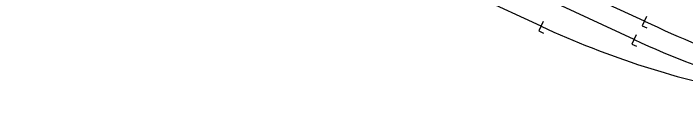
# Model space of a CAD drawing. Extents: x 6540402 to 6566579, y 5525343 to 5532423.
# Drawn here: x 6544605 to 6544801.8, y 5526168.9 to 5526195.8 of the extents above; entities that cross this region are included whole.
import ezdxf

# ---------------------------------------------------------------- set-up
doc = ezdxf.new("R2010")
doc.units = 0
doc.layers.add('TOR_PS_OPIS_T-symbole geometrii', color=7, linetype='Continuous')
doc.layers.add('TOR_PS_T-tory projektowane', color=7, linetype='Continuous')

msp = doc.modelspace()

# ---------------------------------------------------------------- linework, layer by layer
at = {"layer": 'TOR_PS_OPIS_T-symbole geometrii'}
for p, q in [((6544790.33, 5526194.94), (6544789.07, 5526192.22)), ((6544760.11, 5526193.45), (6544758.85, 5526190.72)), ((6544789.07, 5526192.22), (6544790.43, 5526191.59)), ((6544758.85, 5526190.72), (6544760.21, 5526190.09)), ((6544787.33, 5526189.61), (6544786.07, 5526186.89)), ((6544786.07, 5526186.89), (6544787.43, 5526186.26))]:
    msp.add_line(p, q, dxfattribs=at)
at = {"layer": 'TOR_PS_T-tory projektowane'}
for p, q in [((6544789.7, 5526193.58), (6544604.98, 5526279.05)), ((6544786.7, 5526188.25), (6544670.39, 5526242.07)), ((6544759.48, 5526192.09), (6544667.34, 5526234.72))]:
    msp.add_line(p, q, dxfattribs=at)
for centre, radius, end in [((6544868.66, 5526428.05), 260, 259.4486), ((6544999.66, 5526647.36), 500, 253.1084), ((6544900.07, 5526433.29), 270, 253.1084)]:
    msp.add_arc(centre, radius, 245.1704, end, dxfattribs=at)

doc.saveas('drawing.dxf')
